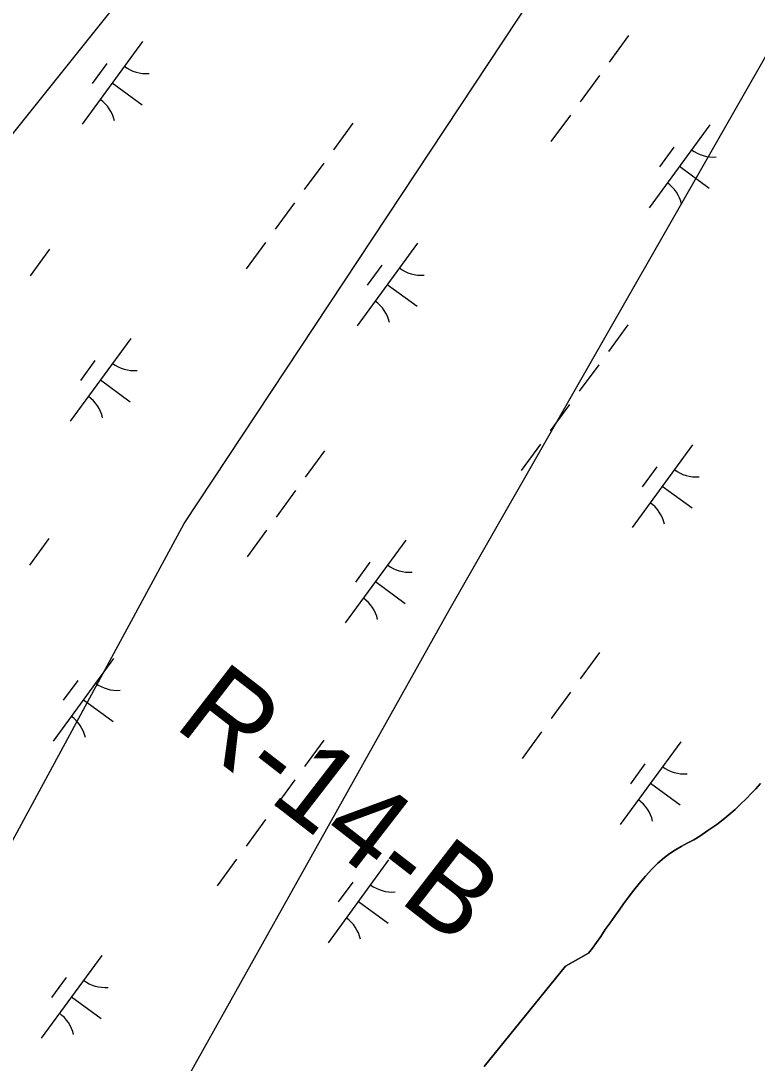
# Model space of a CAD drawing. Extents: x 3905714 to 3926767, y 183354 to 205755.
# Drawn here: x 3921736 to 3922095, y 197837 to 198345 of the extents above; entities that cross this region are included whole.
import ezdxf

# ---------------------------------------------------------------- set-up
doc = ezdxf.new("R2010")
doc.units = 0
for name, color, linetype in [('V-RIVR-RANG-IDEN', 7, 'Continuous'), ('V-TOPO-SHOR', 7, 'Continuous'), ('V-UTIL-LINE', 7, 'Continuous'), ('V-WETL-SWMP', 7, 'Continuous')]:
    doc.layers.add(name, color=color, linetype=linetype)

msp = doc.modelspace()

# ---------------------------------------------------------------- linework, layer by layer
at = {"layer": 'V-TOPO-SHOR'}
for points in [[(3922001.38, 197883.8), (3922012.51, 197890.24), (3922014.49, 197892.67), (3922016.47, 197895.35), (3922018.54, 197898.3), (3922020.78, 197901.68), (3922023.11, 197904.98), (3922025.35, 197908.18), (3922027.5, 197911.22), (3922029.66, 197914.25), (3922032.07, 197917.46), (3922034.74, 197920.84), (3922037.42, 197924.31), (3922040.43, 197927.78), (3922043.45, 197931.16), (3922046.47, 197934.11), (3922049.58, 197936.8), (3922052.34, 197938.8), (3922055.02, 197940.54), (3922057.79, 197942.19), (3922060.64, 197943.76), (3922063.92, 197945.49), (3922066.86, 197947.24), (3922070.74, 197949.93), (3922075.23, 197952.97), (3922078.08, 197955.22), (3922081.1, 197957.65), (3922084.12, 197960.26), (3922086.37, 197962.43), (3922089.82, 197965.73), (3922091.97, 197967.98), (3922094.22, 197970.32), (3922096.46, 197972.93)], [(3921961.61, 197834.86), (3922001.38, 197883.8)]]:
    msp.add_lwpolyline(points, dxfattribs=at)
at = {"layer": 'V-UTIL-LINE'}
for points in [[(3922094.67, 198742.56), (3921080.02, 197477.61), (3915734.79, 187496.67)], [(3915141.88, 186857.82), (3915602.26, 187412.44), (3917208.62, 188427.22), (3918201.85, 190592.37), (3918499.52, 191341.67), (3918705.19, 192156.56), (3920335.23, 195367.27), (3921815.24, 198099.69), (3922187.19, 198661.56)], [(3921944.61, 198057.47), (3922259.35, 198607.65)], [(3919053.82, 189827.07), (3918313.52, 190612.09), (3918520.46, 191058.29), (3918753.91, 192077.3), (3920478.53, 195285.34), (3921148.44, 196586.73), (3921587.51, 197419.94), (3921944.61, 198057.47)]]:
    msp.add_lwpolyline(points, dxfattribs=at)
at = {"layer": 'V-WETL-SWMP'}
for p, q in [((3921795.01, 198334.65), (3921765.46, 198294.32)), ((3922032.09, 198337.52), (3922022.63, 198324.61)), ((3921777.56, 198323.89), (3921770.47, 198314.21)), ((3921780.23, 198314.49), (3921794.76, 198303.85)), ((3922017.9, 198318.16), (3922008.45, 198305.25)), ((3922003.72, 198298.8), (3921994.26, 198285.89)), ((3921897.56, 198294.76), (3921888.1, 198281.85)), ((3922071.73, 198293.96), (3922042.18, 198253.63)), ((3922054.28, 198283.2), (3922047.18, 198273.52)), ((3921883.37, 198275.4), (3921873.92, 198262.49)), ((3922056.95, 198273.8), (3922071.47, 198263.16)), ((3921869.19, 198256.04), (3921859.73, 198243.13)), ((3921749.59, 198233.38), (3921740.14, 198220.48)), ((3921855.01, 198236.68), (3921845.55, 198223.77)), ((3921929.19, 198236.35), (3921899.64, 198196.01)), ((3921911.74, 198225.58), (3921904.64, 198215.9)), ((3921914.41, 198216.18), (3921928.93, 198205.54)), ((3922031.74, 198196.45), (3922022.28, 198183.54)), ((3921789.23, 198189.83), (3921759.68, 198149.5)), ((3921771.78, 198179.07), (3921764.69, 198169.39)), ((3922017.55, 198177.09), (3922008.1, 198164.18)), ((3921774.46, 198169.67), (3921788.98, 198159.03)), ((3922003.37, 198157.73), (3921993.91, 198144.82)), ((3921989.19, 198138.37), (3921979.73, 198125.46)), ((3922063.37, 198138.04), (3922033.82, 198097.71)), ((3921883.77, 198135.08), (3921874.32, 198122.17)), ((3922045.92, 198127.28), (3922038.82, 198117.6)), ((3921869.59, 198115.72), (3921860.13, 198102.81)), ((3922048.59, 198117.88), (3922063.11, 198107.24)), ((3921855.41, 198096.36), (3921845.95, 198083.45)), ((3921749.24, 198092.32), (3921739.79, 198079.41)), ((3921923.41, 198091.53), (3921893.86, 198051.19)), ((3921905.96, 198080.76), (3921898.87, 198071.08)), ((3921908.64, 198071.36), (3921923.16, 198060.72)), ((3922017.95, 198036.77), (3922008.5, 198023.87)), ((3921780.87, 198033.91), (3921751.32, 197993.58)), ((3921763.42, 198023.14), (3921756.33, 198013.46)), ((3922003.77, 198017.41), (3921994.31, 198004.51)), ((3921766.1, 198013.74), (3921780.62, 198003.11)), ((3921883.42, 197994.01), (3921873.97, 197981.11)), ((3921989.58, 197998.05), (3921980.13, 197985.15)), ((3922057.59, 197993.22), (3922028.04, 197952.89)), ((3922040.14, 197982.45), (3922033.05, 197972.77)), ((3921869.24, 197974.65), (3921859.78, 197961.75)), ((3922042.82, 197973.05), (3922057.34, 197962.42)), ((3922094.22, 197970.32), (3922091.98, 197967.98)), ((3922096.46, 197972.93), (3922094.22, 197970.32)), ((3922089.82, 197965.73), (3922086.37, 197962.43)), ((3922091.98, 197967.98), (3922089.82, 197965.73)), ((3922084.12, 197960.26), (3922081.1, 197957.66)), ((3922086.37, 197962.43), (3922084.12, 197960.26)), ((3921855.05, 197955.29), (3921845.6, 197942.39)), ((3922075.23, 197952.97), (3922070.74, 197949.93)), ((3922078.08, 197955.22), (3922075.23, 197952.97)), ((3922081.1, 197957.66), (3922078.08, 197955.22)), ((3922070.74, 197949.93), (3922066.85, 197947.23)), ((3922060.64, 197943.76), (3922057.79, 197942.19)), ((3922063.92, 197945.49), (3922060.64, 197943.76)), ((3922066.85, 197947.23), (3922063.92, 197945.49)), ((3922052.34, 197938.8), (3922049.58, 197936.8)), ((3922055.02, 197940.54), (3922052.34, 197938.8)), ((3922057.79, 197942.19), (3922055.02, 197940.54)), ((3921840.87, 197935.93), (3921831.41, 197923.03)), ((3921915.05, 197935.61), (3921885.5, 197895.27)), ((3922046.47, 197934.11), (3922043.45, 197931.16)), ((3922049.58, 197936.8), (3922046.47, 197934.11)), ((3922040.43, 197927.78), (3922037.42, 197924.31)), ((3922043.45, 197931.16), (3922040.43, 197927.78)), ((3921897.6, 197924.84), (3921890.51, 197915.16)), ((3922037.42, 197924.31), (3922034.74, 197920.84)), ((3922032.07, 197917.46), (3922029.66, 197914.25)), ((3922034.74, 197920.84), (3922032.07, 197917.46)), ((3921900.28, 197915.44), (3921914.8, 197904.8)), ((3922029.66, 197914.25), (3922027.5, 197911.22)), ((3922025.35, 197908.18), (3922023.11, 197904.98)), ((3922027.5, 197911.22), (3922025.35, 197908.18)), ((3922023.11, 197904.98), (3922020.78, 197901.68)), ((3922018.54, 197898.3), (3922016.47, 197895.35)), ((3922020.78, 197901.68), (3922018.54, 197898.3)), ((3922014.49, 197892.67), (3922012.51, 197890.24)), ((3922016.47, 197895.35), (3922014.49, 197892.67)), ((3921775.1, 197889.09), (3921745.55, 197848.76)), ((3922012.51, 197890.24), (3922001.38, 197883.8)), ((3922001.38, 197883.8), (3921961.61, 197834.86)), ((3921757.65, 197878.32), (3921750.55, 197868.64)), ((3921760.32, 197868.92), (3921774.84, 197858.29))]:
    msp.add_line(p, q, dxfattribs=at)
for centre, start, end in [((3921796.75, 198336.63), 233, 274.5436), ((3921764.1, 198292.07), 13, 54.5436), ((3922073.47, 198295.94), 233, 274.5436), ((3922040.82, 198251.38), 13, 54.5436), ((3921930.93, 198238.32), 233, 274.5436), ((3921898.28, 198193.76), 13, 54.5436), ((3921790.98, 198191.81), 233, 274.5436), ((3921758.33, 198147.24), 13, 54.5436), ((3922065.11, 198140.02), 233, 274.5436), ((3922032.46, 198095.45), 13, 54.5436), ((3921925.16, 198093.5), 233, 274.5436), ((3921892.51, 198048.94), 13, 54.5436), ((3921782.62, 198035.89), 233, 274.5436), ((3921749.97, 197991.32), 13, 54.5436), ((3922059.33, 197995.2), 233, 274.5436), ((3922026.69, 197950.63), 13, 54.5436), ((3921916.8, 197937.58), 233, 274.5436), ((3921884.15, 197893.02), 13, 54.5436), ((3921776.84, 197891.06), 233, 274.5436), ((3921744.19, 197846.5), 13, 54.5436)]:
    msp.add_arc(centre, 17.62, start, end, dxfattribs=at)

# ---------------------------------------------------------------- texts
at = {"layer": 'V-RIVR-RANG-IDEN'}
msp.add_text('R-14-B', height=41.5, rotation=322.2641, dxfattribs=at).set_placement((3921809.6, 198000.82))

doc.saveas('drawing.dxf')
